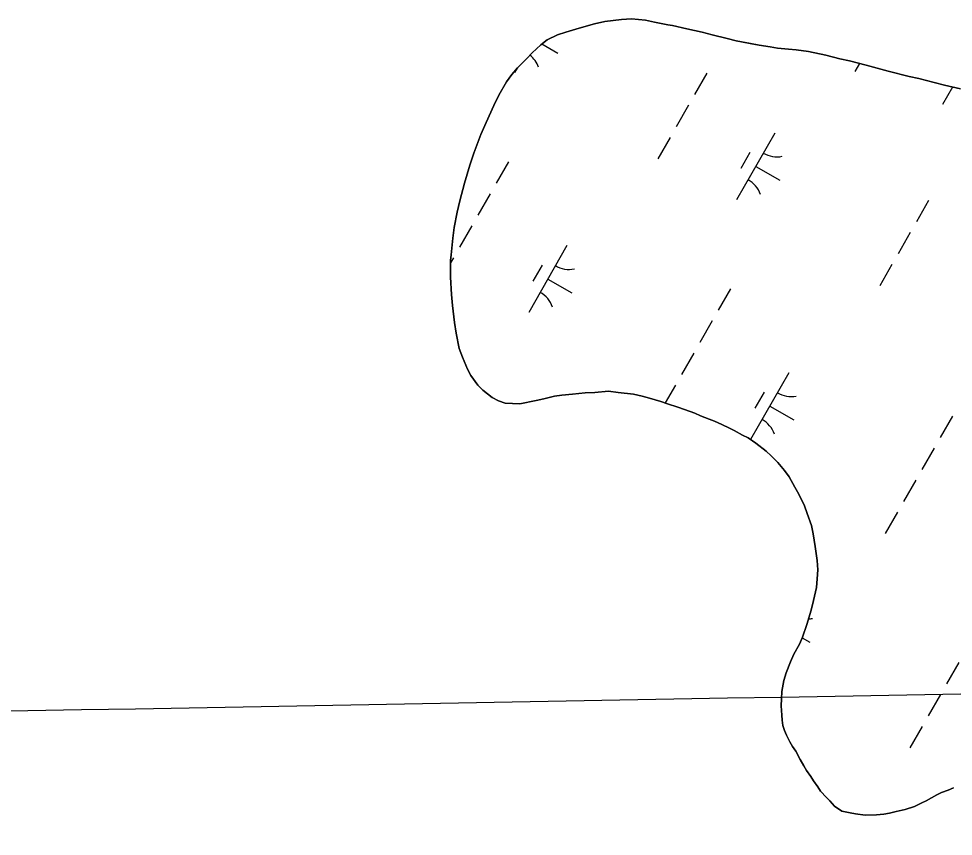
# Model space of a CAD drawing. Extents: x 3930721 to 3950824, y 220441 to 242861.
# Drawn here: x 3940930 to 3941538, y 224078 to 224609 of the extents above; entities that cross this region are included whole.
import ezdxf

# ---------------------------------------------------------------- set-up
doc = ezdxf.new("R2010")
doc.units = 0
for name, color, linetype in [('V-GRID-MAJR', 7, 'Continuous'), ('V-TOPO-SHOR', 7, 'Continuous'), ('V-WETL-SWMP', 7, 'Continuous')]:
    doc.layers.add(name, color=color, linetype=linetype)

msp = doc.modelspace()

# ---------------------------------------------------------------- linework, layer by layer
at = {"layer": 'V-GRID-MAJR'}
msp.add_spline([(3936389.65, 224077.73), (3940866.25, 224158.18), (3943106.43, 224198.66)], degree=3, dxfattribs=at)
at = {"layer": 'V-TOPO-SHOR'}
for points in [[(3941481.48, 224579.13), (3941470.74, 224581.91), (3941464.26, 224583.29), (3941455.35, 224585.67), (3941444.01, 224588.04), (3941435.91, 224589.01), (3941431.05, 224589.39), (3941423.76, 224590.16), (3941419.11, 224590.95), (3941411.81, 224592.12), (3941406.15, 224593.1), (3941397.03, 224594.87), (3941391.16, 224596.46), (3941381.23, 224598.84), (3941374.75, 224600.42), (3941364.82, 224602.59), (3941355.5, 224604.77), (3941352.47, 224605.36), (3941343.76, 224606.93), (3941337.88, 224608.32), (3941328.78, 224609.28), (3941322.3, 224608.84), (3941311.59, 224607.37), (3941304.72, 224605.92), (3941294.82, 224603.03), (3941286.13, 224600.56), (3941280.68, 224598.71), (3941274.02, 224595.44), (3941269.99, 224592.38), (3941264.35, 224587.09), (3941260.53, 224583.23), (3941254.7, 224577.33), (3941251.08, 224573.06), (3941247.66, 224568.19), (3941242.65, 224559.66), (3941239.25, 224552.77), (3941234.45, 224541.82), (3941230.85, 224533.91), (3941226.26, 224521.95), (3941223.67, 224514.04), (3941220.29, 224502.29), (3941217.32, 224490.95), (3941215.54, 224483.45), (3941213.57, 224473.53), (3941212.59, 224466.64), (3941211.64, 224455.71), (3941211.25, 224452.07), (3941211.11, 224441.14), (3941211.77, 224430.02), (3941212.42, 224422.74), (3941213.69, 224411.82), (3941214.94, 224404.75), (3941216.81, 224394.84), (3941218.87, 224389.19), (3941222.14, 224381.52), (3941224.39, 224377.28), (3941228.88, 224371.04), (3941232.13, 224367.81), (3941238.23, 224362.99), (3941242.28, 224360.79), (3941246.74, 224359.39), (3941256.25, 224358.84), (3941266.96, 224361.12), (3941271.81, 224362.16), (3941278.89, 224363.81), (3941283.54, 224364.44), (3941290.41, 224365.09), (3941298.7, 224365.94), (3941304.97, 224366.18), (3941313.87, 224367.03), (3941320.15, 224366.26), (3941330.06, 224365.09), (3941335.74, 224363.91), (3941340.6, 224362.52), (3941347.9, 224360.33), (3941352.35, 224358.94), (3941359.04, 224356.75), (3941363.3, 224355.15), (3941369.99, 224352.76), (3941373.84, 224351.16), (3941379.31, 224348.97), (3941382.76, 224347.57), (3941387.63, 224345.37), (3941392.49, 224342.97), (3941395.74, 224341.57), (3941401.02, 224338.56), (3941404.67, 224336.76), (3941409.74, 224333.35), (3941416.45, 224328.12), (3941419.7, 224325.1), (3941423.97, 224320.68), (3941428.45, 224315.44), (3941431.3, 224311.41), (3941434.98, 224304.75), (3941437.64, 224300.11), (3941441.32, 224292.65), (3941443.16, 224287.6), (3941445.84, 224279.72), (3941447.08, 224274.47), (3941448.33, 224266.18), (3941449.6, 224257.08)], [(3941542.87, 224563.68), (3941532.33, 224566.05), (3941525.65, 224567.83), (3941515.72, 224570.41), (3941509.44, 224571.8), (3941495.87, 224575.16), (3941488.57, 224577.15), (3941481.48, 224579.13)], [(3941449.6, 224257.08), (3941450.04, 224251.02), (3941449.66, 224245.15), (3941449.08, 224239.48), (3941447.31, 224230.97), (3941445.72, 224224.69), (3941442.94, 224215.37), (3941440.15, 224207.26), (3941438.15, 224202.6), (3941434.34, 224196.11), (3941432.34, 224191.24), (3941429.55, 224183.94), (3941427.96, 224179.08), (3941426.58, 224171.79), (3941426.4, 224167.13), (3941426.23, 224162.48), (3941426.66, 224156.41), (3941426.88, 224153.18), (3941427.3, 224149.74), (3941428.33, 224146.5), (3941429.76, 224143.48), (3941431.81, 224139.04), (3941433.65, 224136.01), (3941435.69, 224132.99), (3941438.55, 224127.74), (3941441, 224123.51), (3941442.63, 224120.48), (3941445.48, 224116.65), (3941447.32, 224113.83), (3941449.97, 224109.8), (3941451.81, 224106.98), (3941455.67, 224102.95), (3941457.91, 224100.74), (3941460.96, 224097.31), (3941465.63, 224094.1), (3941471.1, 224092.91), (3941474.54, 224092.33), (3941480.82, 224091.55), (3941488.1, 224091.59), (3941492.96, 224092.02), (3941496.59, 224092.85), (3941501.04, 224093.88), (3941506.9, 224095.13), (3941512.96, 224097.18), (3941517.6, 224099.43), (3941520.42, 224100.86), (3941524.06, 224102.7), (3941527.48, 224104.75), (3941530.51, 224106.18), (3941534.75, 224107.82), (3941538.18, 224109.25)]]:
    msp.add_lwpolyline(points, dxfattribs=at)
at = {"layer": 'V-WETL-SWMP'}
for p, q in [((3941304.72, 224605.92), (3941311.59, 224607.37)), ((3941311.59, 224607.37), (3941322.3, 224608.84)), ((3941322.3, 224608.84), (3941328.78, 224609.28)), ((3941328.78, 224609.28), (3941337.88, 224608.32)), ((3941337.88, 224608.32), (3941343.76, 224606.93)), ((3941343.76, 224606.93), (3941352.47, 224605.36)), ((3941286.13, 224600.56), (3941294.82, 224603.03)), ((3941294.82, 224603.03), (3941304.72, 224605.92)), ((3941352.47, 224605.36), (3941355.5, 224604.77)), ((3941355.5, 224604.77), (3941364.82, 224602.59)), ((3941364.82, 224602.59), (3941374.75, 224600.42)), ((3941269.99, 224592.38), (3941274.02, 224595.44)), ((3941274.02, 224595.44), (3941280.68, 224598.71)), ((3941280.68, 224598.71), (3941286.13, 224600.56)), ((3941374.75, 224600.42), (3941381.23, 224598.84)), ((3941381.23, 224598.84), (3941391.16, 224596.46)), ((3941391.16, 224596.46), (3941397.03, 224594.87)), ((3941397.03, 224594.87), (3941406.14, 224593.1)), ((3941264.35, 224587.09), (3941269.99, 224592.38)), ((3941270.62, 224592.86), (3941280.9, 224586.98)), ((3941406.14, 224593.1), (3941411.81, 224592.12)), ((3941411.81, 224592.12), (3941419.1, 224590.94)), ((3941419.1, 224590.94), (3941423.76, 224590.16)), ((3941423.76, 224590.16), (3941431.05, 224589.39)), ((3941431.05, 224589.39), (3941435.91, 224589.01)), ((3941435.91, 224589.01), (3941444, 224588.04)), ((3941254.69, 224577.33), (3941260.53, 224583.23)), ((3941260.53, 224583.23), (3941264.35, 224587.09)), ((3941444, 224588.04), (3941455.35, 224585.67)), ((3941455.35, 224585.67), (3941464.26, 224583.29)), ((3941464.26, 224583.29), (3941470.74, 224581.91)), ((3941251.08, 224573.06), (3941254.69, 224577.33)), ((3941254.49, 224577.09), (3941252.85, 224574.23)), ((3941470.74, 224581.91), (3941481.48, 224579.13)), ((3941477.22, 224580.24), (3941474.2, 224574.98)), ((3941481.48, 224579.13), (3941488.57, 224577.15)), ((3941488.57, 224577.15), (3941495.86, 224575.16)), ((3941247.66, 224568.19), (3941251.08, 224573.06)), ((3941377.78, 224573.79), (3941369.82, 224559.9)), ((3941495.86, 224575.16), (3941509.44, 224571.8)), ((3941509.44, 224571.8), (3941515.72, 224570.41)), ((3941515.72, 224570.41), (3941525.64, 224567.84)), ((3941242.65, 224559.66), (3941247.66, 224568.19)), ((3941525.64, 224567.84), (3941532.33, 224566.05)), ((3941537.6, 224564.86), (3941531.06, 224553.45)), ((3941532.33, 224566.05), (3941542.86, 224563.68)), ((3941239.25, 224552.77), (3941242.65, 224559.66)), ((3941234.45, 224541.82), (3941239.25, 224552.77)), ((3941365.85, 224552.96), (3941357.9, 224539.08)), ((3941230.85, 224533.91), (3941234.45, 224541.82)), ((3941226.26, 224521.95), (3941230.85, 224533.91)), ((3941422.04, 224534.95), (3941397.19, 224491.56)), ((3941353.92, 224532.14), (3941345.97, 224518.25)), ((3941223.67, 224514.04), (3941226.26, 224521.95)), ((3941405.9, 224522.3), (3941399.94, 224511.88)), ((3941248.88, 224516.24), (3941240.93, 224502.35)), ((3941220.29, 224502.29), (3941223.67, 224514.04)), ((3941409.62, 224513.25), (3941425.24, 224504.31)), ((3941217.32, 224490.95), (3941220.29, 224502.29)), ((3941236.95, 224495.41), (3941229, 224481.53)), ((3941215.54, 224483.45), (3941217.32, 224490.95)), ((3941522.12, 224491.12), (3941514.17, 224477.24)), ((3941213.57, 224473.53), (3941215.54, 224483.45)), ((3941212.59, 224466.64), (3941213.57, 224473.53)), ((3941225.02, 224474.58), (3941217.07, 224460.7)), ((3941510.19, 224470.3), (3941502.24, 224456.41)), ((3941211.64, 224455.71), (3941212.59, 224466.64)), ((3941286.85, 224461.74), (3941262, 224418.35)), ((3941211.25, 224452.07), (3941211.64, 224455.71)), ((3941211.11, 224441.14), (3941211.25, 224452.07)), ((3941213.1, 224453.76), (3941211.23, 224450.5)), ((3941270.71, 224449.08), (3941264.75, 224438.67)), ((3941498.26, 224449.47), (3941490.31, 224435.59)), ((3941211.77, 224430.02), (3941211.11, 224441.14)), ((3941274.43, 224440.04), (3941290.04, 224431.1)), ((3941393.22, 224433.57), (3941385.27, 224419.69)), ((3941212.42, 224422.74), (3941211.77, 224430.02)), ((3941213.69, 224411.82), (3941212.42, 224422.74)), ((3941381.29, 224412.75), (3941373.34, 224398.86)), ((3941214.94, 224404.75), (3941213.69, 224411.82)), ((3941216.81, 224394.84), (3941214.94, 224404.75)), ((3941218.87, 224389.19), (3941216.81, 224394.84)), ((3941222.14, 224381.52), (3941218.87, 224389.19)), ((3941369.36, 224391.92), (3941361.41, 224378.03)), ((3941224.39, 224377.28), (3941222.14, 224381.52)), ((3941228.88, 224371.03), (3941224.39, 224377.28)), ((3941431.19, 224379.07), (3941406.34, 224335.68)), ((3941232.13, 224367.81), (3941228.88, 224371.03)), ((3941357.44, 224371.09), (3941350.76, 224359.44)), ((3941238.22, 224362.99), (3941232.13, 224367.81)), ((3941278.89, 224363.81), (3941271.81, 224362.16)), ((3941283.54, 224364.44), (3941278.89, 224363.81)), ((3941290.41, 224365.09), (3941283.54, 224364.44)), ((3941298.7, 224365.94), (3941290.41, 224365.09)), ((3941304.97, 224366.18), (3941298.7, 224365.94)), ((3941313.87, 224367.03), (3941304.97, 224366.18)), ((3941320.14, 224366.26), (3941313.87, 224367.03)), ((3941330.06, 224365.09), (3941320.14, 224366.26)), ((3941335.73, 224363.91), (3941330.06, 224365.09)), ((3941340.6, 224362.52), (3941335.73, 224363.91)), ((3941415.05, 224366.42), (3941409.09, 224356.01)), ((3941242.28, 224360.79), (3941238.22, 224362.99)), ((3941246.74, 224359.39), (3941242.28, 224360.79)), ((3941256.25, 224358.84), (3941246.74, 224359.39)), ((3941266.96, 224361.12), (3941256.25, 224358.84)), ((3941271.81, 224362.16), (3941266.96, 224361.12)), ((3941347.89, 224360.33), (3941340.6, 224362.52)), ((3941352.35, 224358.94), (3941347.89, 224360.33)), ((3941359.04, 224356.75), (3941352.35, 224358.94)), ((3941363.3, 224355.15), (3941359.04, 224356.75)), ((3941369.99, 224352.76), (3941363.3, 224355.15)), ((3941373.84, 224351.16), (3941369.99, 224352.76)), ((3941418.77, 224357.38), (3941434.39, 224348.43)), ((3941379.31, 224348.97), (3941373.84, 224351.16)), ((3941382.76, 224347.57), (3941379.31, 224348.97)), ((3941387.63, 224345.37), (3941382.76, 224347.57)), ((3941537.56, 224350.91), (3941529.61, 224337.02)), ((3941392.49, 224342.97), (3941387.63, 224345.37)), ((3941395.74, 224341.57), (3941392.49, 224342.97)), ((3941401.01, 224338.56), (3941395.74, 224341.57)), ((3941404.67, 224336.76), (3941401.01, 224338.56)), ((3941409.74, 224333.35), (3941404.67, 224336.76)), ((3941416.45, 224328.12), (3941409.74, 224333.35)), ((3941419.7, 224325.1), (3941416.45, 224328.12)), ((3941525.63, 224330.08), (3941517.68, 224316.19)), ((3941423.97, 224320.68), (3941419.7, 224325.1)), ((3941428.45, 224315.44), (3941423.97, 224320.68)), ((3941431.3, 224311.41), (3941428.45, 224315.44)), ((3941434.98, 224304.75), (3941431.3, 224311.41)), ((3941513.71, 224309.25), (3941505.75, 224295.37)), ((3941437.63, 224300.11), (3941434.98, 224304.75)), ((3941441.32, 224292.65), (3941437.63, 224300.11)), ((3941443.16, 224287.6), (3941441.32, 224292.65)), ((3941445.83, 224279.72), (3941443.16, 224287.6)), ((3941501.78, 224288.43), (3941493.83, 224274.54)), ((3941447.08, 224274.47), (3941445.83, 224279.72)), ((3941448.33, 224266.18), (3941447.08, 224274.47)), ((3941449.6, 224257.08), (3941448.33, 224266.18)), ((3941450.03, 224251.02), (3941449.6, 224257.08)), ((3941449.66, 224245.15), (3941450.03, 224251.02)), ((3941449.08, 224239.48), (3941449.66, 224245.15)), ((3941447.31, 224230.97), (3941449.08, 224239.48)), ((3941445.72, 224224.69), (3941447.31, 224230.97)), ((3941442.94, 224215.37), (3941445.72, 224224.69)), ((3941440.15, 224207.26), (3941442.94, 224215.37)), ((3941438.15, 224202.6), (3941440.15, 224207.26)), ((3941439.91, 224206.71), (3941444.86, 224203.87)), ((3941434.34, 224196.1), (3941438.15, 224202.6)), ((3941432.34, 224191.24), (3941434.34, 224196.1)), ((3941429.55, 224183.94), (3941432.34, 224191.24)), ((3941541.74, 224190.69), (3941533.79, 224176.8)), ((3941427.96, 224179.08), (3941429.55, 224183.94)), ((3941426.58, 224171.79), (3941427.96, 224179.08)), ((3941426.4, 224167.13), (3941426.58, 224171.79)), ((3941529.81, 224169.86), (3941521.86, 224155.98)), ((3941426.22, 224162.48), (3941426.4, 224167.13)), ((3941426.66, 224156.41), (3941426.22, 224162.48)), ((3941426.88, 224153.17), (3941426.66, 224156.41)), ((3941427.3, 224149.74), (3941426.88, 224153.17)), ((3941428.33, 224146.51), (3941427.3, 224149.74)), ((3941429.76, 224143.48), (3941428.33, 224146.51)), ((3941517.88, 224149.04), (3941509.93, 224135.15)), ((3941431.81, 224139.04), (3941429.76, 224143.48)), ((3941433.65, 224136.01), (3941431.81, 224139.04)), ((3941435.68, 224132.99), (3941433.65, 224136.01)), ((3941438.54, 224127.74), (3941435.68, 224132.99)), ((3941440.99, 224123.51), (3941438.54, 224127.74)), ((3941442.63, 224120.48), (3941440.99, 224123.51)), ((3941445.48, 224116.65), (3941442.63, 224120.48)), ((3941447.32, 224113.83), (3941445.48, 224116.65)), ((3941449.97, 224109.8), (3941447.32, 224113.83)), ((3941451.8, 224106.98), (3941449.97, 224109.8)), ((3941538.18, 224109.25), (3941534.75, 224107.82)), ((3941455.67, 224102.95), (3941451.8, 224106.98)), ((3941457.91, 224100.74), (3941455.67, 224102.95)), ((3941524.05, 224102.7), (3941520.42, 224100.86)), ((3941527.48, 224104.75), (3941524.05, 224102.7)), ((3941530.51, 224106.18), (3941527.48, 224104.75)), ((3941534.75, 224107.82), (3941530.51, 224106.18)), ((3941460.96, 224097.31), (3941457.91, 224100.74)), ((3941465.63, 224094.1), (3941460.96, 224097.31)), ((3941512.96, 224097.18), (3941506.9, 224095.13)), ((3941517.6, 224099.43), (3941512.96, 224097.18)), ((3941520.42, 224100.86), (3941517.6, 224099.43)), ((3941471.1, 224092.92), (3941465.63, 224094.1)), ((3941474.54, 224092.33), (3941471.1, 224092.92)), ((3941480.82, 224091.55), (3941474.54, 224092.33)), ((3941488.1, 224091.59), (3941480.82, 224091.55)), ((3941492.95, 224092.02), (3941488.1, 224091.59)), ((3941496.59, 224092.85), (3941492.95, 224092.02)), ((3941501.04, 224093.88), (3941496.59, 224092.85)), ((3941506.9, 224095.13), (3941501.04, 224093.88))]:
    msp.add_line(p, q, dxfattribs=at)
for centre, start, end in [((3941251.76, 224571.83), 19.42788, 51.08755), ((3941423.55, 224537.11), 239.42788, 280.97154), ((3941396.1, 224489.17), 19.42788, 60.97154), ((3941288.36, 224463.89), 239.42788, 280.97154), ((3941260.9, 224415.96), 19.42788, 60.97154), ((3941432.7, 224381.23), 239.42788, 280.97154), ((3941405.25, 224333.29), 19.42788, 60.97154), ((3941443.17, 224236.67), 272.82397, 280.97154)]:
    msp.add_arc(centre, 17.62, start, end, dxfattribs=at)

doc.saveas('drawing.dxf')
